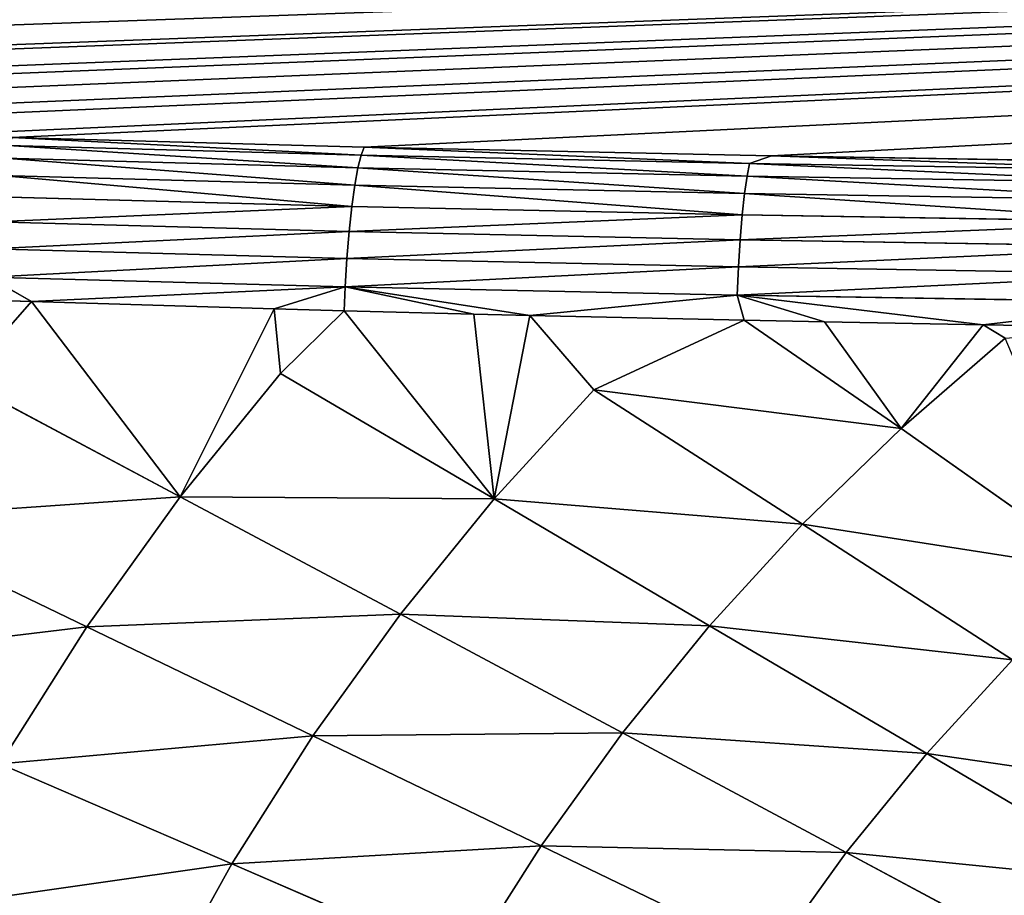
# Model space of a CAD drawing. Extents: x 0 to 500, y 0 to 390.
# Tile 352 of 656: x 139 to 170, y 239 to 267. Entities that reach past the tile are written whole.
import ezdxf

# ---------------------------------------------------------------- set-up
doc = ezdxf.new("R2010")
doc.units = 0
doc.header["$LTSCALE"] = 25.4
doc.layers.get('0').update_dxf_attribs({"linetype": 'CONTINUOUS'})

# ---------------------------------------------------------------- blocks, each defined once
blk = doc.blocks.new('ATLANTA505_-_S_STL')
at = {"color": 0}
for p, q in [((138.781, 37.412, 126.591), (149.993, 36.042, 126.896)), ((138.781, 37.412, 126.591), (149.993, 36.042, 126.896)), ((138.661, 36.588, 126.839), (149.896, 35.215, 127.145)), ((138.661, 36.588, 126.839), (149.896, 35.215, 127.145)), ((149.896, 35.215, 127.145), (149.993, 36.042, 126.896)), ((149.896, 35.215, 127.145), (149.993, 36.042, 126.896)), ((149.993, 36.042, 126.896), (162.971, 34.796, 127.174)), ((149.993, 36.042, 126.896), (162.971, 34.796, 127.174)), ((149.793, 34.363, 127.55), (138.533, 35.74, 127.244)), ((149.793, 34.363, 127.55), (138.533, 35.74, 127.244)), ((149.896, 35.215, 127.145), (149.793, 34.363, 127.55)), ((149.896, 35.215, 127.145), (149.793, 34.363, 127.55)), ((149.896, 35.215, 127.145), (162.272, 34.021, 127.411)), ((149.896, 35.215, 127.145), (162.272, 34.021, 127.411)), ((149.693, 33.567, 128.102), (138.409, 34.946, 127.795)), ((149.693, 33.567, 128.102), (138.409, 34.946, 127.795)), ((162.272, 34.021, 127.411), (162.971, 34.796, 127.174)), ((162.272, 34.021, 127.411), (162.971, 34.796, 127.174)), ((162.971, 34.796, 127.174), (176.085, 33.842, 127.386)), ((162.971, 34.796, 127.174), (176.085, 33.842, 127.386)), ((149.6, 32.861, 128.786), (138.292, 34.243, 128.478)), ((149.6, 32.861, 128.786), (138.292, 34.243, 128.478)), ((149.793, 34.363, 127.55), (149.693, 33.567, 128.102)), ((149.793, 34.363, 127.55), (149.693, 33.567, 128.102)), ((162.192, 33.167, 127.817), (149.793, 34.363, 127.55)), ((162.192, 33.167, 127.817), (149.793, 34.363, 127.55)), ((162.272, 34.021, 127.411), (162.192, 33.167, 127.817)), ((162.272, 34.021, 127.411), (162.192, 33.167, 127.817)), ((162.272, 34.021, 127.411), (176.029, 33.011, 127.635)), ((162.272, 34.021, 127.411), (176.029, 33.011, 127.635)), ((138.189, 33.662, 129.269), (149.517, 32.277, 129.578)), ((138.189, 33.662, 129.269), (149.517, 32.277, 129.578)), ((149.693, 33.567, 128.102), (149.6, 32.861, 128.786)), ((149.693, 33.567, 128.102), (149.6, 32.861, 128.786)), ((162.114, 32.368, 128.369), (149.693, 33.567, 128.102)), ((162.114, 32.368, 128.369), (149.693, 33.567, 128.102)), ((149.447, 31.835, 130.443), (138.103, 33.222, 130.134)), ((149.447, 31.835, 130.443), (138.103, 33.222, 130.134)), ((162.192, 33.167, 127.817), (162.114, 32.368, 128.369)), ((162.192, 33.167, 127.817), (162.114, 32.368, 128.369)), ((175.97, 32.156, 128.042), (162.192, 33.167, 127.817)), ((175.97, 32.156, 128.042), (162.192, 33.167, 127.817)), ((137.185, 32.628, 134.331), (139.393, 32.618, 131.813)), ((137.185, 32.628, 134.331), (139.393, 32.618, 131.813)), ((137.185, 32.628, 134.331), (144.134, 31.396, 138.032)), ((137.185, 32.628, 134.331), (144.134, 31.396, 138.032)), ((137.997, 32.807, 131.766), (139.393, 32.618, 131.813)), ((137.997, 32.807, 131.766), (139.393, 32.618, 131.813)), ((138.036, 32.932, 131.035), (139.393, 32.618, 131.813)), ((149.394, 31.544, 131.344), (138.036, 32.932, 131.035)), ((138.036, 32.932, 131.035), (139.393, 32.618, 131.813)), ((149.394, 31.544, 131.344), (138.036, 32.932, 131.035)), ((149.6, 32.861, 128.786), (149.517, 32.277, 129.578)), ((149.6, 32.861, 128.786), (149.517, 32.277, 129.578)), ((162.041, 31.66, 129.053), (149.6, 32.861, 128.786)), ((162.041, 31.66, 129.053), (149.6, 32.861, 128.786)), ((141.16, 31.379, 142.174), (134.024, 32.608, 138.739)), ((141.16, 31.379, 142.174), (134.024, 32.608, 138.739)), ((139.393, 32.618, 131.813), (149.394, 31.544, 131.344)), ((139.393, 32.618, 131.813), (149.394, 31.544, 131.344)), ((139.393, 32.618, 131.813), (147.123, 31.664, 132.047)), ((139.393, 32.618, 131.813), (147.123, 31.664, 132.047)), ((144.134, 31.396, 138.032), (139.393, 32.618, 131.813)), ((144.134, 31.396, 138.032), (139.393, 32.618, 131.813)), ((162.114, 32.368, 128.369), (162.041, 31.66, 129.053)), ((162.114, 32.368, 128.369), (162.041, 31.66, 129.053)), ((175.912, 31.356, 128.594), (162.114, 32.368, 128.369)), ((175.912, 31.356, 128.594), (162.114, 32.368, 128.369)), ((149.517, 32.277, 129.578), (149.447, 31.835, 130.443)), ((149.517, 32.277, 129.578), (149.447, 31.835, 130.443)), ((149.517, 32.277, 129.578), (161.977, 31.074, 129.845)), ((149.517, 32.277, 129.578), (161.977, 31.074, 129.845)), ((149.394, 31.544, 131.344), (149.447, 31.835, 130.443)), ((149.394, 31.544, 131.344), (149.447, 31.835, 130.443)), ((161.923, 30.631, 130.711), (149.447, 31.835, 130.443)), ((161.923, 30.631, 130.711), (149.447, 31.835, 130.443)), ((138.402, 31.372, 146.54), (141.16, 31.379, 142.174)), ((138.402, 31.372, 146.54), (141.16, 31.379, 142.174)), ((138.402, 31.372, 146.54), (145.781, 30.301, 149.728)), ((138.402, 31.372, 146.54), (145.781, 30.301, 149.728)), ((141.16, 31.379, 142.174), (144.134, 31.396, 138.032)), ((141.16, 31.379, 142.174), (144.134, 31.396, 138.032)), ((148.364, 30.307, 145.647), (141.16, 31.379, 142.174)), ((148.364, 30.307, 145.647), (141.16, 31.379, 142.174)), ((144.134, 31.396, 138.032), (147.324, 31.422, 134.107)), ((144.134, 31.396, 138.032), (147.324, 31.422, 134.107)), ((144.134, 31.396, 138.032), (151.149, 30.321, 141.773)), ((144.134, 31.396, 138.032), (151.149, 30.321, 141.773)), ((147.123, 31.664, 132.047), (149.394, 31.544, 131.344)), ((147.123, 31.664, 132.047), (149.394, 31.544, 131.344)), ((147.123, 31.664, 132.047), (149.361, 31.413, 132.108)), ((147.324, 31.422, 134.107), (147.123, 31.664, 132.047)), ((147.324, 31.422, 134.107), (147.123, 31.664, 132.047)), ((147.123, 31.664, 132.047), (149.361, 31.413, 132.108)), ((147.324, 31.422, 134.107), (149.361, 31.413, 132.108)), ((147.324, 31.422, 134.107), (149.361, 31.413, 132.108)), ((147.324, 31.422, 134.107), (154.133, 30.343, 138.102)), ((147.324, 31.422, 134.107), (154.133, 30.343, 138.102)), ((149.394, 31.544, 131.344), (149.361, 31.413, 132.108)), ((149.394, 31.544, 131.344), (149.361, 31.413, 132.108)), ((149.361, 31.413, 132.108), (153.487, 30.98, 132.215)), ((154.133, 30.343, 138.102), (149.361, 31.413, 132.108)), ((154.133, 30.343, 138.102), (149.361, 31.413, 132.108)), ((149.361, 31.413, 132.108), (153.487, 30.98, 132.215)), ((153.487, 30.98, 132.215), (149.394, 31.544, 131.344)), ((153.487, 30.98, 132.215), (149.394, 31.544, 131.344)), ((155.276, 30.803, 132.258), (149.394, 31.544, 131.344)), ((155.276, 30.803, 132.258), (149.394, 31.544, 131.344)), ((161.881, 30.339, 131.612), (149.394, 31.544, 131.344)), ((161.881, 30.339, 131.612), (149.394, 31.544, 131.344)), ((162.041, 31.66, 129.053), (161.977, 31.074, 129.845)), ((162.041, 31.66, 129.053), (161.977, 31.074, 129.845)), ((175.858, 30.647, 129.279), (162.041, 31.66, 129.053)), ((175.858, 30.647, 129.279), (162.041, 31.66, 129.053)), ((161.977, 31.074, 129.845), (161.923, 30.631, 130.711)), ((161.977, 31.074, 129.845), (161.923, 30.631, 130.711)), ((161.977, 31.074, 129.845), (175.81, 30.059, 130.071)), ((161.977, 31.074, 129.845), (175.81, 30.059, 130.071)), ((153.487, 30.98, 132.215), (155.276, 30.803, 132.258)), ((153.487, 30.98, 132.215), (155.276, 30.803, 132.258)), ((154.133, 30.343, 138.102), (153.487, 30.98, 132.215)), ((154.133, 30.343, 138.102), (153.487, 30.98, 132.215)), ((155.276, 30.803, 132.258), (161.881, 30.339, 131.612)), ((155.276, 30.803, 132.258), (161.881, 30.339, 131.612)), ((155.276, 30.803, 132.258), (162.097, 30.184, 132.411)), ((157.315, 30.374, 134.629), (155.276, 30.803, 132.258)), ((157.315, 30.374, 134.629), (155.276, 30.803, 132.258)), ((155.276, 30.803, 132.258), (162.097, 30.184, 132.411)), ((161.881, 30.339, 131.612), (161.923, 30.631, 130.711)), ((161.881, 30.339, 131.612), (161.923, 30.631, 130.711)), ((175.77, 29.615, 130.937), (161.923, 30.631, 130.711)), ((175.77, 29.615, 130.937), (161.923, 30.631, 130.711)), ((143.402, 30.304, 154.022), (145.781, 30.301, 149.728)), ((143.402, 30.304, 154.022), (145.781, 30.301, 149.728)), ((145.781, 30.301, 149.728), (148.364, 30.307, 145.647)), ((145.781, 30.301, 149.728), (148.364, 30.307, 145.647)), ((145.781, 30.301, 149.728), (153.227, 29.368, 152.948)), ((145.781, 30.301, 149.728), (153.227, 29.368, 152.948)), ((148.364, 30.307, 145.647), (151.149, 30.321, 141.773)), ((148.364, 30.307, 145.647), (151.149, 30.321, 141.773)), ((155.632, 29.373, 149.154), (148.364, 30.307, 145.647)), ((155.632, 29.373, 149.154), (148.364, 30.307, 145.647)), ((151.149, 30.321, 141.773), (154.133, 30.343, 138.102)), ((151.149, 30.321, 141.773), (154.133, 30.343, 138.102)), ((151.149, 30.321, 141.773), (158.224, 29.385, 145.553)), ((151.149, 30.321, 141.773), (158.224, 29.385, 145.553)), ((154.133, 30.343, 138.102), (157.315, 30.374, 134.629)), ((154.133, 30.343, 138.102), (157.315, 30.374, 134.629)), ((154.133, 30.343, 138.102), (161, 29.404, 142.139)), ((154.133, 30.343, 138.102), (161, 29.404, 142.139)), ((157.315, 30.374, 134.629), (162.097, 30.184, 132.411)), ((157.315, 30.374, 134.629), (162.097, 30.184, 132.411)), ((157.315, 30.374, 134.629), (167.097, 29.461, 135.855)), ((157.315, 30.374, 134.629), (163.958, 29.429, 138.908)), ((157.315, 30.374, 134.629), (167.097, 29.461, 135.855)), ((157.315, 30.374, 134.629), (163.958, 29.429, 138.908)), ((175.739, 29.322, 131.839), (161.881, 30.339, 131.612)), ((161.881, 30.339, 131.612), (169.715, 29.589, 132.557)), ((161.881, 30.339, 131.612), (169.715, 29.589, 132.557)), ((161.881, 30.339, 131.612), (164.657, 29.974, 132.463)), ((162.097, 30.184, 132.411), (161.881, 30.339, 131.612)), ((162.097, 30.184, 132.411), (161.881, 30.339, 131.612)), ((161.881, 30.339, 131.612), (164.657, 29.974, 132.463)), ((175.739, 29.322, 131.839), (161.881, 30.339, 131.612)), ((162.097, 30.184, 132.411), (164.657, 29.974, 132.463)), ((167.097, 29.461, 135.855), (162.097, 30.184, 132.411)), ((167.097, 29.461, 135.855), (162.097, 30.184, 132.411)), ((162.097, 30.184, 132.411), (164.657, 29.974, 132.463)), ((164.657, 29.974, 132.463), (169.715, 29.589, 132.557)), ((167.097, 29.461, 135.855), (164.657, 29.974, 132.463)), ((164.657, 29.974, 132.463), (169.715, 29.589, 132.557)), ((167.097, 29.461, 135.855), (164.657, 29.974, 132.463)), ((169.715, 29.589, 132.557), (167.097, 29.461, 135.855)), ((169.715, 29.589, 132.557), (167.097, 29.461, 135.855)), ((170.415, 29.499, 132.976), (167.097, 29.461, 135.855)), ((170.415, 29.499, 132.976), (167.097, 29.461, 135.855)), ((175.739, 29.322, 131.839), (169.715, 29.589, 132.557)), ((169.715, 29.589, 132.557), (174.869, 29.239, 132.642)), ((175.739, 29.322, 131.839), (169.715, 29.589, 132.557)), ((169.715, 29.589, 132.557), (170.415, 29.499, 132.976)), ((169.715, 29.589, 132.557), (174.869, 29.239, 132.642)), ((169.715, 29.589, 132.557), (170.415, 29.499, 132.976)), ((153.227, 29.368, 152.948), (155.632, 29.373, 149.154)), ((153.227, 29.368, 152.948), (155.632, 29.373, 149.154)), ((155.632, 29.373, 149.154), (158.224, 29.385, 145.553)), ((155.632, 29.373, 149.154), (158.224, 29.385, 145.553)), ((162.959, 28.561, 152.693), (155.632, 29.373, 149.154)), ((162.959, 28.561, 152.693), (155.632, 29.373, 149.154)), ((158.224, 29.385, 145.553), (161, 29.404, 142.139)), ((158.224, 29.385, 145.553), (161, 29.404, 142.139)), ((158.224, 29.385, 145.553), (165.354, 28.571, 149.367)), ((158.224, 29.385, 145.553), (165.354, 28.571, 149.367)), ((161, 29.404, 142.139), (163.958, 29.429, 138.908)), ((161, 29.404, 142.139), (163.958, 29.429, 138.908)), ((161, 29.404, 142.139), (167.918, 28.587, 146.214)), ((161, 29.404, 142.139), (167.918, 28.587, 146.214)), ((163.958, 29.429, 138.908), (167.097, 29.461, 135.855)), ((163.958, 29.429, 138.908), (167.097, 29.461, 135.855)), ((163.958, 29.429, 138.908), (170.651, 28.608, 143.229)), ((163.958, 29.429, 138.908), (170.651, 28.608, 143.229)), ((167.097, 29.461, 135.855), (173.549, 28.634, 140.407)), ((167.097, 29.461, 135.855), (173.549, 28.634, 140.407)), ((162.959, 28.561, 152.693), (165.354, 28.571, 149.367)), ((162.959, 28.561, 152.693), (165.354, 28.571, 149.367)), ((165.354, 28.571, 149.367), (167.918, 28.587, 146.214)), ((165.354, 28.571, 149.367), (167.918, 28.587, 146.214)), ((165.354, 28.571, 149.367), (172.534, 27.869, 153.214)), ((165.354, 28.571, 149.367), (172.534, 27.869, 153.214)), ((167.918, 28.587, 146.214), (170.651, 28.608, 143.229)), ((167.918, 28.587, 146.214), (170.651, 28.608, 143.229)), ((167.918, 28.587, 146.214), (174.885, 27.882, 150.324)), ((167.918, 28.587, 146.214), (174.885, 27.882, 150.324))]:
    blk.add_line(p, q, dxfattribs=at)
mesh = blk.add_polyface(dxfattribs=at)
corners = [(28.535, 105.47, 111.447), (472.057, 106.531, 111.211), (28.047, 106.531, 111.211), (31.259, 99.901, 112.686), (31.513, 99.41, 112.795), (34.61, 93.796, 114.044), (35.11, 92.948, 114.233), (37.838, 88.585, 115.204), (39.171, 86.602, 115.645), (41.22, 83.729, 116.285), (43.545, 80.698, 116.959), (44.771, 79.192, 117.294), (47.691, 75.832, 118.042), (48.529, 74.924, 118.244), (51.978, 71.428, 119.022), (52.514, 70.917, 119.136), (56.731, 67.162, 119.971), (58.971, 65.349, 120.375), (62.3, 62.857, 120.929), (63.692, 61.881, 121.146), (68.195, 58.957, 121.797), (68.804, 58.587, 121.879), (71.489, 57.024, 122.227), (74.351, 55.467, 122.574), (77.261, 53.992, 122.902), (81.078, 52.206, 123.299), (82.87, 51.421, 123.474), (88.009, 49.339, 123.937), (88.897, 49.003, 124.012), (95.577, 46.675, 124.53), (102.408, 44.62, 124.988), (103.884, 44.213, 125.078), (110.023, 42.652, 125.425), (113.065, 41.948, 125.582), (118.377, 40.818, 125.834), (124.514, 39.651, 126.093), (128.476, 38.967, 126.246), (136.14, 37.782, 126.509), (138.781, 37.412, 126.591), (149.993, 36.042, 126.896), (162.971, 34.796, 127.174), (176.085, 33.842, 127.386), (178.887, 33.672, 127.424), (191.229, 33.047, 127.563), (197.879, 32.787, 127.621), (208.103, 32.477, 127.69), (219.529, 32.239, 127.743), (227.31, 32.133, 127.766), (250.052, 32.016, 127.792), (273.346, 32.139, 127.765), (282.985, 32.281, 127.733), (297.546, 32.632, 127.655), (316.452, 33.408, 127.483), (329.899, 34.237, 127.298), (333.481, 34.503, 127.239), (342.662, 35.287, 127.064), (346.867, 35.7, 126.972), (354.288, 36.517, 126.791), (359.977, 37.231, 126.632), (364.982, 37.929, 126.476), (371.909, 39.014, 126.235), (375.283, 39.596, 126.106), (382.776, 41.032, 125.786), (388.713, 42.33, 125.497), (392.247, 43.18, 125.308), (397.699, 44.62, 124.987), (399.64, 45.174, 124.864), (405.776, 47.085, 124.439), (406.507, 47.33, 124.384), (413.14, 49.743, 123.848), (418.858, 52.131, 123.316), (419.947, 52.623, 123.207), (424.438, 54.788, 122.725), (426.329, 55.772, 122.506), (429.667, 57.624, 122.094), (432.371, 59.241, 121.734), (434.582, 60.65, 121.42), (438.026, 63.017, 120.894), (439.228, 63.895, 120.698), (443.23, 67.042, 119.998), (443.671, 67.413, 119.915), (447.818, 71.134, 119.087), (449.972, 73.253, 118.616), (452.163, 75.559, 118.103), (453.95, 77.562, 117.657), (456.366, 80.458, 117.012), (457.786, 82.269, 116.61), (460.473, 85.939, 115.793), (461.491, 87.421, 115.463), (464.457, 92.056, 114.432), (466.422, 95.411, 113.685), (468.331, 98.914, 112.905), (469.465, 101.118, 112.415)]
mesh.append_faces([[corners[k] for k in face] for face in [(0, 1, 2), (1, 91, 92)]], dxfattribs={"vtx0": -1, "color": 0})
mesh.append_faces([[corners[k] for k in face] for face in [(1, 0, 3), (1, 3, 4), (1, 4, 5), (1, 5, 6), (1, 6, 7), (1, 7, 8), (1, 8, 9), (1, 9, 10), (1, 10, 11), (1, 11, 12), (1, 12, 13), (1, 13, 14), (1, 14, 15), (1, 15, 16), (1, 16, 17), (1, 17, 18), (1, 18, 19), (1, 19, 20), (1, 20, 21), (1, 21, 22), (1, 22, 23), (1, 23, 24), (1, 24, 25), (1, 25, 26), (1, 26, 27), (1, 27, 28), (1, 28, 29), (1, 29, 30), (1, 30, 31), (1, 31, 32), (1, 32, 33), (1, 33, 34), (1, 34, 35), (1, 35, 36), (1, 36, 37), (1, 37, 38), (1, 38, 39), (1, 39, 40), (1, 40, 41), (1, 41, 42), (1, 42, 43), (1, 43, 44), (1, 44, 45), (1, 45, 46), (1, 46, 47), (1, 47, 48), (1, 48, 49), (1, 49, 50), (1, 50, 51), (1, 51, 52), (1, 52, 53), (1, 53, 54), (1, 54, 55), (1, 55, 56), (1, 56, 57), (1, 57, 58), (1, 58, 59), (1, 59, 60), (1, 60, 61), (1, 61, 62), (1, 62, 63), (1, 63, 64), (1, 64, 65), (1, 65, 66), (1, 66, 67), (1, 67, 68), (1, 68, 69), (1, 69, 70), (1, 70, 71), (1, 71, 72), (1, 72, 73), (1, 73, 74), (1, 74, 75), (1, 75, 76), (1, 76, 77), (1, 77, 78), (1, 78, 79), (1, 79, 80), (1, 80, 81), (1, 81, 82), (1, 82, 83), (1, 83, 84), (1, 84, 85), (1, 85, 86), (1, 86, 87), (1, 87, 88), (1, 88, 89), (1, 89, 90), (1, 90, 91)]], dxfattribs={"vtx0": -1, "vtx2": -1, "color": 0})
mesh = blk.add_polyface(dxfattribs=at)
corners = [(149.896, 35.215, 127.145), (138.781, 37.412, 126.591), (138.661, 36.588, 126.839), (149.993, 36.042, 126.896)]
mesh.append_faces([[corners[k] for k in face] for face in [(0, 1, 2), (1, 0, 3)]], dxfattribs={"vtx0": -1, "color": 0})
mesh = blk.add_polyface(dxfattribs=at)
corners = [(149.793, 34.363, 127.55), (138.661, 36.588, 126.839), (138.533, 35.74, 127.244), (149.896, 35.215, 127.145)]
mesh.append_faces([[corners[k] for k in face] for face in [(0, 1, 2), (1, 0, 3)]], dxfattribs={"vtx0": -1, "color": 0})
mesh = blk.add_polyface(dxfattribs=at)
corners = [(162.272, 34.021, 127.411), (149.993, 36.042, 126.896), (149.896, 35.215, 127.145), (162.971, 34.796, 127.174)]
mesh.append_faces([[corners[k] for k in face] for face in [(0, 1, 2), (1, 0, 3)]], dxfattribs={"vtx0": -1, "color": 0})
mesh = blk.add_polyface(dxfattribs=at)
corners = [(149.693, 33.567, 128.102), (138.533, 35.74, 127.244), (138.409, 34.946, 127.795), (149.793, 34.363, 127.55)]
mesh.append_faces([[corners[k] for k in face] for face in [(0, 1, 2), (1, 0, 3)]], dxfattribs={"vtx0": -1, "color": 0})
mesh = blk.add_polyface(dxfattribs=at)
corners = [(162.192, 33.167, 127.817), (149.896, 35.215, 127.145), (149.793, 34.363, 127.55), (162.272, 34.021, 127.411)]
mesh.append_faces([[corners[k] for k in face] for face in [(0, 1, 2), (1, 0, 3)]], dxfattribs={"vtx0": -1, "color": 0})
mesh = blk.add_polyface(dxfattribs=at)
corners = [(149.6, 32.861, 128.786), (138.409, 34.946, 127.795), (138.292, 34.243, 128.478), (149.693, 33.567, 128.102)]
mesh.append_faces([[corners[k] for k in face] for face in [(0, 1, 2), (1, 0, 3)]], dxfattribs={"vtx0": -1, "color": 0})
mesh = blk.add_polyface(dxfattribs=at)
corners = [(176.029, 33.011, 127.635), (162.971, 34.796, 127.174), (162.272, 34.021, 127.411), (176.085, 33.842, 127.386), (178.887, 33.672, 127.424)]
mesh.append_faces([[corners[k] for k in face] for face in [(0, 1, 2), (3, 0, 4)]], dxfattribs={"vtx0": -1, "color": 0})
mesh.append_faces([[corners[k] for k in face] for face in [(1, 0, 3)]], dxfattribs={"vtx0": -1, "vtx1": -1, "color": 0})
mesh = blk.add_polyface(dxfattribs=at)
corners = [(138.189, 33.662, 129.269), (149.6, 32.861, 128.786), (138.292, 34.243, 128.478), (149.517, 32.277, 129.578)]
mesh.append_faces([[corners[k] for k in face] for face in [(0, 1, 2), (1, 0, 3)]], dxfattribs={"vtx0": -1, "color": 0})
mesh = blk.add_polyface(dxfattribs=at)
corners = [(162.114, 32.368, 128.369), (149.793, 34.363, 127.55), (149.693, 33.567, 128.102), (162.192, 33.167, 127.817)]
mesh.append_faces([[corners[k] for k in face] for face in [(0, 1, 2), (1, 0, 3)]], dxfattribs={"vtx0": -1, "color": 0})
mesh = blk.add_polyface(dxfattribs=at)
corners = [(175.97, 32.156, 128.042), (162.272, 34.021, 127.411), (162.192, 33.167, 127.817), (176.029, 33.011, 127.635)]
mesh.append_faces([[corners[k] for k in face] for face in [(0, 1, 2), (1, 0, 3)]], dxfattribs={"vtx0": -1, "color": 0})
mesh = blk.add_polyface(dxfattribs=at)
corners = [(138.103, 33.222, 130.134), (149.517, 32.277, 129.578), (138.189, 33.662, 129.269), (149.447, 31.835, 130.443)]
mesh.append_faces([[corners[k] for k in face] for face in [(0, 1, 2), (1, 0, 3)]], dxfattribs={"vtx0": -1, "color": 0})
mesh = blk.add_polyface(dxfattribs=at)
corners = [(162.041, 31.66, 129.053), (149.693, 33.567, 128.102), (149.6, 32.861, 128.786), (162.114, 32.368, 128.369)]
mesh.append_faces([[corners[k] for k in face] for face in [(0, 1, 2), (1, 0, 3)]], dxfattribs={"vtx0": -1, "color": 0})
mesh = blk.add_polyface(dxfattribs=at)
corners = [(138.036, 32.932, 131.035), (149.447, 31.835, 130.443), (138.103, 33.222, 130.134), (149.394, 31.544, 131.344)]
mesh.append_faces([[corners[k] for k in face] for face in [(0, 1, 2), (1, 0, 3)]], dxfattribs={"vtx0": -1, "color": 0})
mesh = blk.add_polyface(dxfattribs=at)
corners = [(175.912, 31.356, 128.594), (162.192, 33.167, 127.817), (162.114, 32.368, 128.369), (175.97, 32.156, 128.042)]
mesh.append_faces([[corners[k] for k in face] for face in [(0, 1, 2), (1, 0, 3)]], dxfattribs={"vtx0": -1, "color": 0})
mesh = blk.add_polyface(dxfattribs=at)
corners = [(134.024, 32.608, 138.739), (144.134, 31.396, 138.032), (137.185, 32.628, 134.331), (141.16, 31.379, 142.174)]
mesh.append_faces([[corners[k] for k in face] for face in [(0, 1, 2), (1, 0, 3)]], dxfattribs={"vtx0": -1, "color": 0})
mesh = blk.add_polyface(dxfattribs=at)
corners = [(137.185, 32.628, 134.331), (139.393, 32.618, 131.813), (137.997, 32.807, 131.766)]
mesh.append_faces([[corners[k] for k in face] for face in [(0, 1, 2)]], dxfattribs={"color": 0})
mesh = blk.add_polyface(dxfattribs=at)
corners = [(144.134, 31.396, 138.032), (139.393, 32.618, 131.813), (137.185, 32.628, 134.331)]
mesh.append_faces([[corners[k] for k in face] for face in [(0, 1, 2)]], dxfattribs={"color": 0})
mesh = blk.add_polyface(dxfattribs=at)
corners = [(139.393, 32.618, 131.813), (138.036, 32.932, 131.035), (137.997, 32.807, 131.766)]
mesh.append_faces([[corners[k] for k in face] for face in [(0, 1, 2)]], dxfattribs={"color": 0})
mesh = blk.add_polyface(dxfattribs=at)
corners = [(139.393, 32.618, 131.813), (149.394, 31.544, 131.344), (138.036, 32.932, 131.035)]
mesh.append_faces([[corners[k] for k in face] for face in [(0, 1, 2)]], dxfattribs={"color": 0})
mesh = blk.add_polyface(dxfattribs=at)
corners = [(149.517, 32.277, 129.578), (162.041, 31.66, 129.053), (149.6, 32.861, 128.786), (161.977, 31.074, 129.845)]
mesh.append_faces([[corners[k] for k in face] for face in [(0, 1, 2), (1, 0, 3)]], dxfattribs={"vtx0": -1, "color": 0})
mesh = blk.add_polyface(dxfattribs=at)
corners = [(131.096, 32.601, 143.385), (141.16, 31.379, 142.174), (134.024, 32.608, 138.739), (138.402, 31.372, 146.54)]
mesh.append_faces([[corners[k] for k in face] for face in [(0, 1, 2), (1, 0, 3)]], dxfattribs={"vtx0": -1, "color": 0})
mesh = blk.add_polyface(dxfattribs=at)
corners = [(147.123, 31.664, 132.047), (149.394, 31.544, 131.344), (139.393, 32.618, 131.813)]
mesh.append_faces([[corners[k] for k in face] for face in [(0, 1, 2)]], dxfattribs={"color": 0})
mesh = blk.add_polyface(dxfattribs=at)
corners = [(144.134, 31.396, 138.032), (147.123, 31.664, 132.047), (139.393, 32.618, 131.813), (147.324, 31.422, 134.107)]
mesh.append_faces([[corners[k] for k in face] for face in [(0, 1, 2), (1, 0, 3)]], dxfattribs={"vtx0": -1, "color": 0})
mesh = blk.add_polyface(dxfattribs=at)
corners = [(175.858, 30.647, 129.279), (162.114, 32.368, 128.369), (162.041, 31.66, 129.053), (175.912, 31.356, 128.594)]
mesh.append_faces([[corners[k] for k in face] for face in [(0, 1, 2), (1, 0, 3)]], dxfattribs={"vtx0": -1, "color": 0})
mesh = blk.add_polyface(dxfattribs=at)
corners = [(149.447, 31.835, 130.443), (161.977, 31.074, 129.845), (149.517, 32.277, 129.578), (161.923, 30.631, 130.711)]
mesh.append_faces([[corners[k] for k in face] for face in [(0, 1, 2), (1, 0, 3)]], dxfattribs={"vtx0": -1, "color": 0})
mesh = blk.add_polyface(dxfattribs=at)
corners = [(149.394, 31.544, 131.344), (161.923, 30.631, 130.711), (149.447, 31.835, 130.443), (161.881, 30.339, 131.612)]
mesh.append_faces([[corners[k] for k in face] for face in [(0, 1, 2), (1, 0, 3)]], dxfattribs={"vtx0": -1, "color": 0})
mesh = blk.add_polyface(dxfattribs=at)
corners = [(135.863, 31.377, 151.134), (145.781, 30.301, 149.728), (138.402, 31.372, 146.54), (143.402, 30.304, 154.022)]
mesh.append_faces([[corners[k] for k in face] for face in [(0, 1, 2), (1, 0, 3)]], dxfattribs={"vtx0": -1, "color": 0})
mesh = blk.add_polyface(dxfattribs=at)
corners = [(138.402, 31.372, 146.54), (148.364, 30.307, 145.647), (141.16, 31.379, 142.174), (145.781, 30.301, 149.728)]
mesh.append_faces([[corners[k] for k in face] for face in [(0, 1, 2), (1, 0, 3)]], dxfattribs={"vtx0": -1, "color": 0})
mesh = blk.add_polyface(dxfattribs=at)
corners = [(141.16, 31.379, 142.174), (151.149, 30.321, 141.773), (144.134, 31.396, 138.032), (148.364, 30.307, 145.647)]
mesh.append_faces([[corners[k] for k in face] for face in [(0, 1, 2), (1, 0, 3)]], dxfattribs={"vtx0": -1, "color": 0})
mesh = blk.add_polyface(dxfattribs=at)
corners = [(144.134, 31.396, 138.032), (154.133, 30.343, 138.102), (147.324, 31.422, 134.107), (151.149, 30.321, 141.773)]
mesh.append_faces([[corners[k] for k in face] for face in [(0, 1, 2), (1, 0, 3)]], dxfattribs={"vtx0": -1, "color": 0})
mesh = blk.add_polyface(dxfattribs=at)
corners = [(149.361, 31.413, 132.108), (149.394, 31.544, 131.344), (147.123, 31.664, 132.047)]
mesh.append_faces([[corners[k] for k in face] for face in [(0, 1, 2)]], dxfattribs={"color": 0})
mesh = blk.add_polyface(dxfattribs=at)
corners = [(147.324, 31.422, 134.107), (149.361, 31.413, 132.108), (147.123, 31.664, 132.047)]
mesh.append_faces([[corners[k] for k in face] for face in [(0, 1, 2)]], dxfattribs={"color": 0})
mesh = blk.add_polyface(dxfattribs=at)
corners = [(154.133, 30.343, 138.102), (149.361, 31.413, 132.108), (147.324, 31.422, 134.107)]
mesh.append_faces([[corners[k] for k in face] for face in [(0, 1, 2)]], dxfattribs={"color": 0})
mesh = blk.add_polyface(dxfattribs=at)
corners = [(153.487, 30.98, 132.215), (149.394, 31.544, 131.344), (149.361, 31.413, 132.108)]
mesh.append_faces([[corners[k] for k in face] for face in [(0, 1, 2)]], dxfattribs={"color": 0})
mesh = blk.add_polyface(dxfattribs=at)
corners = [(154.133, 30.343, 138.102), (153.487, 30.98, 132.215), (149.361, 31.413, 132.108)]
mesh.append_faces([[corners[k] for k in face] for face in [(0, 1, 2)]], dxfattribs={"color": 0})
mesh = blk.add_polyface(dxfattribs=at)
corners = [(155.276, 30.803, 132.258), (149.394, 31.544, 131.344), (153.487, 30.98, 132.215)]
mesh.append_faces([[corners[k] for k in face] for face in [(0, 1, 2)]], dxfattribs={"color": 0})
mesh = blk.add_polyface(dxfattribs=at)
corners = [(155.276, 30.803, 132.258), (161.881, 30.339, 131.612), (149.394, 31.544, 131.344)]
mesh.append_faces([[corners[k] for k in face] for face in [(0, 1, 2)]], dxfattribs={"color": 0})
mesh = blk.add_polyface(dxfattribs=at)
corners = [(161.977, 31.074, 129.845), (175.858, 30.647, 129.279), (162.041, 31.66, 129.053), (175.81, 30.059, 130.071)]
mesh.append_faces([[corners[k] for k in face] for face in [(0, 1, 2), (1, 0, 3)]], dxfattribs={"vtx0": -1, "color": 0})
mesh = blk.add_polyface(dxfattribs=at)
corners = [(161.923, 30.631, 130.711), (175.81, 30.059, 130.071), (161.977, 31.074, 129.845), (175.77, 29.615, 130.937)]
mesh.append_faces([[corners[k] for k in face] for face in [(0, 1, 2), (1, 0, 3)]], dxfattribs={"vtx0": -1, "color": 0})
mesh = blk.add_polyface(dxfattribs=at)
corners = [(154.133, 30.343, 138.102), (155.276, 30.803, 132.258), (153.487, 30.98, 132.215), (157.315, 30.374, 134.629)]
mesh.append_faces([[corners[k] for k in face] for face in [(0, 1, 2), (1, 0, 3)]], dxfattribs={"vtx0": -1, "color": 0})
mesh = blk.add_polyface(dxfattribs=at)
corners = [(162.097, 30.184, 132.411), (161.881, 30.339, 131.612), (155.276, 30.803, 132.258)]
mesh.append_faces([[corners[k] for k in face] for face in [(0, 1, 2)]], dxfattribs={"color": 0})
mesh = blk.add_polyface(dxfattribs=at)
corners = [(157.315, 30.374, 134.629), (162.097, 30.184, 132.411), (155.276, 30.803, 132.258)]
mesh.append_faces([[corners[k] for k in face] for face in [(0, 1, 2)]], dxfattribs={"color": 0})
mesh = blk.add_polyface(dxfattribs=at)
corners = [(161.881, 30.339, 131.612), (175.77, 29.615, 130.937), (161.923, 30.631, 130.711), (175.739, 29.322, 131.839)]
mesh.append_faces([[corners[k] for k in face] for face in [(0, 1, 2), (1, 0, 3)]], dxfattribs={"vtx0": -1, "color": 0})
mesh = blk.add_polyface(dxfattribs=at)
corners = [(143.402, 30.304, 154.022), (153.227, 29.368, 152.948), (145.781, 30.301, 149.728), (151.011, 29.37, 156.938)]
mesh.append_faces([[corners[k] for k in face] for face in [(0, 1, 2), (1, 0, 3)]], dxfattribs={"vtx0": -1, "color": 0})
mesh = blk.add_polyface(dxfattribs=at)
corners = [(145.781, 30.301, 149.728), (155.632, 29.373, 149.154), (148.364, 30.307, 145.647), (153.227, 29.368, 152.948)]
mesh.append_faces([[corners[k] for k in face] for face in [(0, 1, 2), (1, 0, 3)]], dxfattribs={"vtx0": -1, "color": 0})
mesh = blk.add_polyface(dxfattribs=at)
corners = [(148.364, 30.307, 145.647), (158.224, 29.385, 145.553), (151.149, 30.321, 141.773), (155.632, 29.373, 149.154)]
mesh.append_faces([[corners[k] for k in face] for face in [(0, 1, 2), (1, 0, 3)]], dxfattribs={"vtx0": -1, "color": 0})
mesh = blk.add_polyface(dxfattribs=at)
corners = [(151.149, 30.321, 141.773), (161, 29.404, 142.139), (154.133, 30.343, 138.102), (158.224, 29.385, 145.553)]
mesh.append_faces([[corners[k] for k in face] for face in [(0, 1, 2), (1, 0, 3)]], dxfattribs={"vtx0": -1, "color": 0})
mesh = blk.add_polyface(dxfattribs=at)
corners = [(154.133, 30.343, 138.102), (163.958, 29.429, 138.908), (157.315, 30.374, 134.629), (161, 29.404, 142.139)]
mesh.append_faces([[corners[k] for k in face] for face in [(0, 1, 2), (1, 0, 3)]], dxfattribs={"vtx0": -1, "color": 0})
mesh = blk.add_polyface(dxfattribs=at)
corners = [(167.097, 29.461, 135.855), (162.097, 30.184, 132.411), (157.315, 30.374, 134.629)]
mesh.append_faces([[corners[k] for k in face] for face in [(0, 1, 2)]], dxfattribs={"color": 0})
mesh = blk.add_polyface(dxfattribs=at)
corners = [(163.958, 29.429, 138.908), (167.097, 29.461, 135.855), (157.315, 30.374, 134.629)]
mesh.append_faces([[corners[k] for k in face] for face in [(0, 1, 2)]], dxfattribs={"color": 0})
mesh = blk.add_polyface(dxfattribs=at)
corners = [(169.715, 29.589, 132.557), (175.739, 29.322, 131.839), (161.881, 30.339, 131.612)]
mesh.append_faces([[corners[k] for k in face] for face in [(0, 1, 2)]], dxfattribs={"color": 0})
mesh = blk.add_polyface(dxfattribs=at)
corners = [(169.715, 29.589, 132.557), (161.881, 30.339, 131.612), (164.657, 29.974, 132.463)]
mesh.append_faces([[corners[k] for k in face] for face in [(0, 1, 2)]], dxfattribs={"color": 0})
mesh = blk.add_polyface(dxfattribs=at)
corners = [(164.657, 29.974, 132.463), (161.881, 30.339, 131.612), (162.097, 30.184, 132.411)]
mesh.append_faces([[corners[k] for k in face] for face in [(0, 1, 2)]], dxfattribs={"color": 0})
mesh = blk.add_polyface(dxfattribs=at)
corners = [(167.097, 29.461, 135.855), (164.657, 29.974, 132.463), (162.097, 30.184, 132.411)]
mesh.append_faces([[corners[k] for k in face] for face in [(0, 1, 2)]], dxfattribs={"color": 0})
mesh = blk.add_polyface(dxfattribs=at)
corners = [(167.097, 29.461, 135.855), (169.715, 29.589, 132.557), (164.657, 29.974, 132.463)]
mesh.append_faces([[corners[k] for k in face] for face in [(0, 1, 2)]], dxfattribs={"color": 0})
mesh = blk.add_polyface(dxfattribs=at)
corners = [(167.097, 29.461, 135.855), (170.415, 29.499, 132.976), (169.715, 29.589, 132.557)]
mesh.append_faces([[corners[k] for k in face] for face in [(0, 1, 2)]], dxfattribs={"color": 0})
mesh = blk.add_polyface(dxfattribs=at)
corners = [(173.549, 28.634, 140.407), (170.415, 29.499, 132.976), (167.097, 29.461, 135.855)]
mesh.append_faces([[corners[k] for k in face] for face in [(0, 1, 2)]], dxfattribs={"color": 0})
mesh = blk.add_polyface(dxfattribs=at)
corners = [(174.869, 29.239, 132.642), (175.739, 29.322, 131.839), (169.715, 29.589, 132.557)]
mesh.append_faces([[corners[k] for k in face] for face in [(0, 1, 2)]], dxfattribs={"color": 0})
mesh = blk.add_polyface(dxfattribs=at)
corners = [(170.415, 29.499, 132.976), (174.869, 29.239, 132.642), (169.715, 29.589, 132.557)]
mesh.append_faces([[corners[k] for k in face] for face in [(0, 1, 2)]], dxfattribs={"color": 0})
mesh = blk.add_polyface(dxfattribs=at)
corners = [(153.227, 29.368, 152.948), (162.959, 28.561, 152.693), (155.632, 29.373, 149.154), (160.735, 28.557, 156.196)]
mesh.append_faces([[corners[k] for k in face] for face in [(0, 1, 2), (1, 0, 3)]], dxfattribs={"vtx0": -1, "color": 0})
mesh = blk.add_polyface(dxfattribs=at)
corners = [(155.632, 29.373, 149.154), (165.354, 28.571, 149.367), (158.224, 29.385, 145.553), (162.959, 28.561, 152.693)]
mesh.append_faces([[corners[k] for k in face] for face in [(0, 1, 2), (1, 0, 3)]], dxfattribs={"vtx0": -1, "color": 0})
mesh = blk.add_polyface(dxfattribs=at)
corners = [(158.224, 29.385, 145.553), (167.918, 28.587, 146.214), (161, 29.404, 142.139), (165.354, 28.571, 149.367)]
mesh.append_faces([[corners[k] for k in face] for face in [(0, 1, 2), (1, 0, 3)]], dxfattribs={"vtx0": -1, "color": 0})
mesh = blk.add_polyface(dxfattribs=at)
corners = [(161, 29.404, 142.139), (170.651, 28.608, 143.229), (163.958, 29.429, 138.908), (167.918, 28.587, 146.214)]
mesh.append_faces([[corners[k] for k in face] for face in [(0, 1, 2), (1, 0, 3)]], dxfattribs={"vtx0": -1, "color": 0})
mesh = blk.add_polyface(dxfattribs=at)
corners = [(163.958, 29.429, 138.908), (173.549, 28.634, 140.407), (167.097, 29.461, 135.855), (170.651, 28.608, 143.229)]
mesh.append_faces([[corners[k] for k in face] for face in [(0, 1, 2), (1, 0, 3)]], dxfattribs={"vtx0": -1, "color": 0})
mesh = blk.add_polyface(dxfattribs=at)
corners = [(162.959, 28.561, 152.693), (172.534, 27.869, 153.214), (165.354, 28.571, 149.367), (170.338, 27.861, 156.262)]
mesh.append_faces([[corners[k] for k in face] for face in [(0, 1, 2), (1, 0, 3)]], dxfattribs={"vtx0": -1, "color": 0})
mesh = blk.add_polyface(dxfattribs=at)
corners = [(165.354, 28.571, 149.367), (174.885, 27.882, 150.324), (167.918, 28.587, 146.214), (172.534, 27.869, 153.214)]
mesh.append_faces([[corners[k] for k in face] for face in [(0, 1, 2), (1, 0, 3)]], dxfattribs={"vtx0": -1, "color": 0})
mesh = blk.add_polyface(dxfattribs=at)
corners = [(167.918, 28.587, 146.214), (177.389, 27.898, 147.588), (170.651, 28.608, 143.229), (174.885, 27.882, 150.324)]
mesh.append_faces([[corners[k] for k in face] for face in [(0, 1, 2), (1, 0, 3)]], dxfattribs={"vtx0": -1, "color": 0})

msp = doc.modelspace()

# ---------------------------------------------------------------- block references
at = {"color": 254, "extrusion": (0, -1, 1.11022e-16)}
msp.add_blockref('ATLANTA505_-_S_STL', (-0.149, -0.01, -389.852), dxfattribs=at)

doc.saveas('drawing.dxf')
